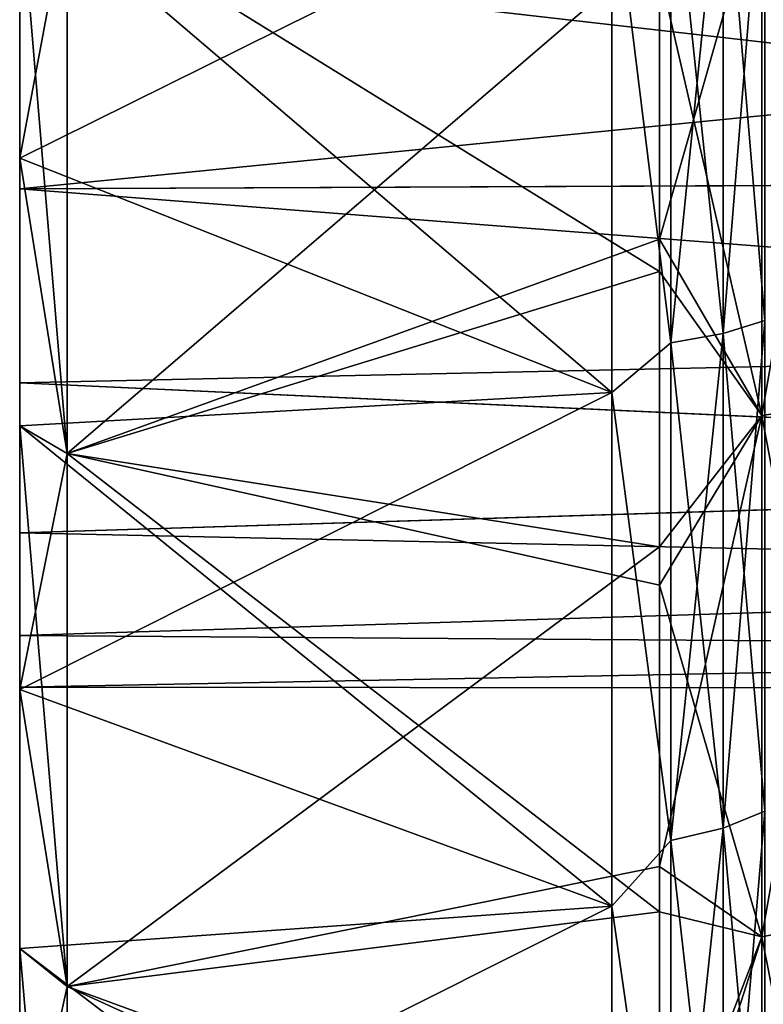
# Model space of a CAD drawing. Header units: metres. Extents: x 26 to 263, y -109 to 109.
# Tile 287 of 656: x 26.26 to 30.34, y 64.12 to 69.52. Entities that reach past the tile are written whole.
import ezdxf

# ---------------------------------------------------------------- set-up
doc = ezdxf.new("R2010")
doc.units = ezdxf.units.M
doc.layers.add('solid_500750', color=7, linetype='CONTINUOUS')

msp = doc.modelspace()

# ---------------------------------------------------------------- linework, layer by layer
at = {"layer": 'solid_500750'}
for points in [[(30.347261, 70.638443, -36.544655), (30.117727, 70.591049, -36.790558), (30.117727, 67.801262, -36.113762)], [(30.347261, 67.871811, -35.873478), (30.347261, 70.638443, -36.544655), (30.117727, 67.801262, -36.113762)], [(30.347261, 70.638443, 22.205244), (30.347261, 67.871811, 21.534067), (30.117727, 70.591049, 22.451147)], [(29.83115, 67.74987, -36.288784), (29.83115, 70.556526, -36.969673), (29.508106, 70.372307, -37.037331)], [(29.83115, 70.556526, 22.630262), (29.83115, 67.74987, 21.949373), (29.508106, 70.372299, 22.697918)], [(30.117727, 70.591049, -36.790558), (29.83115, 70.556526, -36.969673), (29.83115, 67.74987, -36.288784)], [(30.117727, 67.801262, -36.113762), (30.117727, 70.591049, -36.790558), (29.83115, 67.74987, -36.288784)], [(30.117727, 70.591049, 22.451147), (30.117727, 67.801262, 21.774351), (29.83115, 70.556526, 22.630262)], [(30.117727, 67.801262, 21.774351), (29.83115, 67.74987, 21.949373), (29.83115, 70.556526, 22.630262)], [(30.347261, 67.871811, 21.534067), (30.117727, 67.801262, 21.774351), (30.117727, 70.591049, 22.451147)], [(26.260599, 68.762077, -37.262779), (29.508106, 67.477562, -36.313782), (29.508106, 70.372307, -37.037331)], [(26.260599, 70.247757, -37.596401), (26.260599, 68.762077, -37.262779), (29.508106, 70.372307, -37.037331)], [(26.260599, 70.247757, 23.256989), (29.508106, 70.372299, 22.697918), (29.508106, 67.477623, 21.974388)], [(29.83115, 67.74987, -36.288784), (29.508106, 70.372307, -37.037331), (29.508106, 67.477562, -36.313782)], [(29.83115, 67.74987, 21.949373), (29.508106, 67.477623, 21.974388), (29.508106, 70.372299, 22.697918)], [(30.32963, 70.288116, -38.362328), (30.847132, 70.340126, -38.092484), (30.847132, 67.427711, -37.385941)], [(30.32963, 67.350288, 23.310209), (30.847132, 67.427711, 23.046528), (30.847132, 70.340126, 23.753071)], [(30.32963, 70.288116, 24.022917), (30.32963, 67.350288, 23.310209), (30.847132, 70.340126, 23.753071)], [(30.32963, 70.288116, 24.022917), (29.768578, 69.931351, 24.116037), (29.768578, 68.317673, 23.743719)], [(30.32963, 70.288116, 24.022917), (29.768578, 68.317673, 23.743719), (30.32963, 67.350288, 23.310209)], [(30.32963, 67.350288, -37.64962), (29.768578, 69.787651, -38.425854), (30.32963, 70.288116, -38.362328)], [(30.32963, 67.350288, -37.64962), (30.32963, 70.288116, -38.362328), (30.847132, 67.427711, -37.385941)], [(26.260599, 70.247757, -37.596401), (26.521072, 70.149338, -39.08239), (26.521072, 67.143692, -38.353226)], [(26.260599, 70.247757, -37.596401), (26.521072, 67.143692, -38.353226), (26.260599, 68.762077, -37.262779)], [(26.260599, 68.762077, 22.923368), (26.521072, 70.149338, 24.742977), (26.260599, 70.247757, 23.256989)], [(26.260599, 68.762077, 22.923368), (26.260599, 70.247757, 23.256989), (29.508106, 67.477623, 21.974388)], [(26.260599, 68.762077, 22.923368), (26.521072, 67.143692, 24.013817), (26.521072, 70.149338, 24.742977)], [(26.521072, 70.149338, 24.742977), (26.521072, 67.143692, 24.013817), (29.768578, 69.931351, 24.116037)], [(26.521072, 70.149338, -39.08239), (29.768578, 69.787651, -38.425854), (29.768578, 68.141159, -38.037014)], [(26.521072, 67.143692, -38.353226), (26.521072, 70.149338, -39.08239), (29.768578, 68.141159, -38.037014)], [(26.521072, 67.143692, 24.013817), (29.768578, 68.317673, 23.743719), (29.768578, 69.931351, 24.116037)], [(26.260599, 69.866676, 1.09689), (26.260599, 69.866676, -15.4363), (26.260599, 68.593781, -14.264627)], [(36.960598, 68.640549, -14.315223), (26.260599, 68.593781, -14.264627), (26.260599, 69.866676, -15.4363)], [(36.960598, 69.650757, -15.263728), (36.960598, 68.640549, -14.315223), (26.260599, 69.866676, -15.4363)], [(26.260599, 69.866676, 1.09689), (26.260599, 68.593781, -14.264627), (26.260599, 68.593781, -0.074784)], [(36.960598, 69.649773, 0.923509), (26.260599, 69.866676, 1.09689), (26.260599, 68.593781, -0.074784)], [(30.32963, 67.350288, -37.64962), (29.768578, 68.141159, -38.037014), (29.768578, 69.787651, -38.425854)], [(36.960598, 68.639832, -0.024959), (36.960598, 69.649773, 0.923509), (26.260599, 68.593781, -0.074784)], [(26.260599, 68.762077, -37.262779), (26.521072, 67.143692, -38.353226), (26.260599, 67.294563, -36.856663)], [(26.260599, 67.294563, 22.517252), (26.521072, 67.143692, 24.013817), (26.260599, 68.762077, 22.923368)], [(26.260599, 68.762077, -37.262779), (26.260599, 67.294563, -36.856663), (29.508106, 67.477562, -36.313782)], [(26.260599, 67.294563, 22.517252), (26.260599, 68.762077, 22.923368), (29.508106, 67.477623, 21.974388)], [(36.960598, 68.640549, -14.315223), (36.960598, 67.764404, -13.241706), (26.260599, 68.593781, -14.264627)], [(36.960598, 67.763893, -1.098425), (36.960598, 68.639832, -0.024959), (26.260599, 68.593781, -0.074784)], [(26.260599, 68.593781, -0.074784), (26.260599, 68.593781, -14.264627), (26.260599, 67.531067, -12.899378)], [(36.960598, 67.764404, -13.241706), (26.260599, 67.531067, -12.899378), (26.260599, 68.593781, -14.264627)], [(26.260599, 68.593781, -0.074784), (26.260599, 67.531067, -12.899378), (26.260599, 67.531067, -1.440033)], [(36.960598, 67.763893, -1.098425), (26.260599, 68.593781, -0.074784), (26.260599, 67.531067, -1.440033)], [(26.521072, 67.143692, 24.013817), (29.768578, 66.630943, 23.258354), (29.768578, 68.317673, 23.743719)], [(30.32963, 67.350288, 23.310209), (29.768578, 68.317673, 23.743719), (29.768578, 66.630943, 23.258354)], [(26.521072, 67.143692, -38.353226), (29.768578, 68.141159, -38.037014), (29.768578, 66.420174, -37.529984)], [(30.32963, 67.350288, -37.64962), (29.768578, 66.420174, -37.529984), (29.768578, 68.141159, -38.037014)], [(30.347261, 67.871811, -35.873478), (30.117727, 67.801262, -36.113762), (30.117727, 65.088432, -35.174843)], [(30.347261, 65.181511, -34.942356), (30.347261, 67.871811, -35.873478), (30.117727, 65.088432, -35.174843)], [(30.347261, 67.871811, 21.534067), (30.347261, 65.181511, 20.602943), (30.117727, 67.801262, 21.774351)], [(36.960598, 67.764404, -13.241706), (36.960598, 67.038101, -12.062846), (26.260599, 67.531067, -12.899378)], [(36.960598, 67.037598, -2.277515), (36.960598, 67.763893, -1.098425), (26.260599, 67.531067, -1.440033)], [(29.83115, 65.020638, -35.344189), (29.83115, 67.74987, -36.288784), (29.508106, 67.477562, -36.313782)], [(29.83115, 67.74987, 21.949373), (29.83115, 65.020638, 21.004778), (29.508106, 67.477623, 21.974388)], [(30.117727, 67.801262, -36.113762), (29.83115, 67.74987, -36.288784), (29.83115, 65.020638, -35.344189)], [(30.117727, 65.088432, -35.174843), (30.117727, 67.801262, -36.113762), (29.83115, 65.020638, -35.344189)], [(30.117727, 67.801262, 21.774351), (30.117727, 65.088432, 20.835434), (29.83115, 67.74987, 21.949373)], [(30.117727, 65.088432, 20.835434), (29.83115, 65.020638, 21.004778), (29.83115, 67.74987, 21.949373)], [(30.347261, 65.181511, 20.602943), (30.117727, 65.088432, 20.835434), (30.117727, 67.801262, 21.774351)], [(26.260599, 67.531067, -1.440033), (26.260599, 67.531067, -12.899378), (26.260599, 66.707558, -11.377793)], [(36.960598, 67.038101, -12.062846), (26.260599, 66.707558, -11.377793), (26.260599, 67.531067, -12.899378)], [(26.260599, 67.531067, -1.440033), (26.260599, 66.707558, -11.377793), (26.260599, 66.707558, -2.961617)], [(36.960598, 67.037598, -2.277515), (26.260599, 67.531067, -1.440033), (26.260599, 66.707558, -2.961617)], [(26.260599, 67.294563, 22.517252), (29.508106, 67.477623, 21.974388), (29.508106, 64.661758, 20.968596)], [(26.260599, 65.84874, -36.379028), (29.508106, 64.661476, -35.307888), (29.508106, 67.477562, -36.313782)], [(26.260599, 67.294563, -36.856663), (26.260599, 65.84874, -36.379028), (29.508106, 67.477562, -36.313782)], [(29.83115, 65.020638, 21.004778), (29.508106, 64.661758, 20.968596), (29.508106, 67.477623, 21.974388)], [(29.83115, 65.020638, -35.344189), (29.508106, 67.477562, -36.313782), (29.508106, 64.661476, -35.307888)], [(30.32963, 67.350288, -37.64962), (30.847132, 67.427711, -37.385941), (30.847132, 64.59565, -36.405754)], [(30.32963, 64.493515, 22.32147), (30.847132, 64.59565, 22.066341), (30.847132, 67.427711, 23.046528)], [(30.32963, 67.350288, 23.310209), (30.32963, 64.493515, 22.32147), (30.847132, 67.427711, 23.046528)], [(30.32963, 67.350288, 23.310209), (29.768578, 66.630943, 23.258354), (29.768578, 64.878777, 22.644939)], [(30.32963, 67.350288, 23.310209), (29.768578, 64.878777, 22.644939), (30.32963, 64.493515, 22.32147)], [(30.32963, 64.493515, -36.660881), (29.768578, 66.420174, -37.529984), (30.32963, 67.350288, -37.64962)], [(30.32963, 64.493515, -36.660881), (30.32963, 67.350288, -37.64962), (30.847132, 64.59565, -36.405754)], [(26.260599, 67.294563, -36.856663), (26.521072, 67.143692, -38.353226), (26.521072, 64.22097, -37.341663)], [(26.260599, 67.294563, -36.856663), (26.521072, 64.22097, -37.341663), (26.260599, 65.84874, -36.379028)], [(26.260599, 65.84874, 22.039618), (26.521072, 67.143692, 24.013817), (26.260599, 67.294563, 22.517252)], [(26.260599, 65.84874, 22.039618), (26.260599, 67.294563, 22.517252), (29.508106, 64.661758, 20.968596)], [(26.260599, 65.84874, 22.039618), (26.521072, 64.22097, 23.002253), (26.521072, 67.143692, 24.013817)], [(26.521072, 67.143692, 24.013817), (26.521072, 64.22097, 23.002253), (29.768578, 66.630943, 23.258354)], [(26.521072, 67.143692, -38.353226), (29.768578, 66.420174, -37.529984), (29.768578, 64.629623, -36.887707)], [(26.521072, 64.22097, -37.341663), (26.521072, 67.143692, -38.353226), (29.768578, 64.629623, -36.887707)], [(36.960598, 67.038101, -12.062846), (36.960598, 66.475502, -10.803561), (26.260599, 66.707558, -11.377793)], [(36.960598, 66.475105, -3.536927), (36.960598, 67.037598, -2.277515), (26.260599, 66.707558, -2.961617)], [(26.260599, 66.707558, -2.961617), (26.260599, 66.707558, -11.377793), (26.260599, 66.145737, -9.741385)], [(36.960598, 66.475502, -10.803561), (26.260599, 66.145737, -9.741385), (26.260599, 66.707558, -11.377793)], [(26.260599, 66.707558, -2.961617), (26.260599, 66.145737, -9.741385), (26.260599, 66.145737, -4.598027)], [(36.960598, 66.475105, -3.536927), (26.260599, 66.707558, -2.961617), (26.260599, 66.145737, -4.598027)], [(26.521072, 64.22097, 23.002253), (29.768578, 64.878777, 22.644939), (29.768578, 66.630943, 23.258354)], [(36.960598, 66.475502, -10.803561), (36.960598, 66.070358, -9.423619), (26.260599, 66.145737, -9.741385)], [(36.960598, 66.070175, -4.916645), (36.960598, 66.475105, -3.536927), (26.260599, 66.145737, -4.598027)], [(30.32963, 64.493515, -36.660881), (29.768578, 64.629623, -36.887707), (29.768578, 66.420174, -37.529984)], [(26.260599, 66.145737, -4.598027), (26.260599, 66.145737, -9.741385), (26.260599, 65.860931, -8.034801)], [(36.960598, 66.070358, -9.423619), (26.260599, 65.860931, -8.034801), (26.260599, 66.145737, -9.741385)], [(26.260599, 66.145737, -4.598027), (26.260599, 65.860931, -8.034801), (26.260599, 65.860931, -6.30461)], [(36.960598, 66.070175, -4.916645), (26.260599, 66.145737, -4.598027), (26.260599, 65.860931, -6.30461)], [(36.960598, 66.070358, -9.423619), (36.960598, 65.852936, -7.934206), (26.260599, 65.860931, -8.034801)], [(36.960598, 65.85289, -6.405865), (36.960598, 66.070175, -4.916645), (26.260599, 65.860931, -6.30461)], [(36.960598, 65.85289, -6.405865), (26.260599, 65.860931, -6.30461), (26.260599, 65.860931, -8.034801)], [(36.960598, 65.852936, -7.934206), (36.960598, 65.85289, -6.405865), (26.260599, 65.860931, -8.034801)], [(26.260599, 65.84874, -36.379028), (26.521072, 64.22097, -37.341663), (26.260599, 64.428093, -35.831024)], [(26.260599, 64.428093, 21.491613), (26.521072, 64.22097, 23.002253), (26.260599, 65.84874, 22.039618)], [(26.260599, 65.84874, -36.379028), (26.260599, 64.428093, -35.831024), (29.508106, 64.661476, -35.307888)], [(26.260599, 64.428093, 21.491613), (26.260599, 65.84874, 22.039618), (29.508106, 64.661758, 20.968596)], [(30.347261, 65.181511, -34.942356), (30.117727, 65.088432, -35.174843), (30.117727, 62.477142, -33.982307)], [(30.347261, 62.591896, -33.75972), (30.347261, 65.181511, -34.942356), (30.117727, 62.477142, -33.982307)], [(30.347261, 65.181511, 20.602943), (30.347261, 62.591896, 19.420307), (30.117727, 65.088432, 20.835434)], [(30.117727, 65.088432, -35.174843), (29.83115, 65.020638, -35.344189), (29.83115, 62.393559, -34.144444)], [(30.117727, 62.477142, -33.982307), (30.117727, 65.088432, -35.174843), (29.83115, 62.393559, -34.144444)], [(30.117727, 65.088432, 20.835434), (30.117727, 62.477142, 19.642897), (29.83115, 65.020638, 21.004778)], [(30.347261, 62.591896, 19.420307), (30.117727, 62.477142, 19.642897), (30.117727, 65.088432, 20.835434)], [(29.83115, 62.393559, -34.144444), (29.83115, 65.020638, -35.344189), (29.508106, 64.661476, -35.307888)], [(29.83115, 65.020638, 21.004778), (29.83115, 62.393559, 19.805031), (29.508106, 64.661758, 20.968596)], [(30.117727, 62.477142, 19.642897), (29.83115, 62.393559, 19.805031), (29.83115, 65.020638, 21.004778)], [(26.521072, 64.22097, 23.002253), (29.768578, 63.030155, 21.869383), (29.768578, 64.878777, 22.644939)], [(30.32963, 64.493515, 22.32147), (29.768578, 64.878777, 22.644939), (29.768578, 63.030155, 21.869383)], [(26.260599, 64.428093, 21.491613), (29.508106, 64.661758, 20.968596), (29.508106, 61.955704, 19.690186)], [(26.260599, 63.036049, -35.213974), (29.508106, 61.954414, -34.028908), (29.508106, 64.661476, -35.307888)], [(26.260599, 64.428093, -35.831024), (26.260599, 63.036049, -35.213974), (29.508106, 64.661476, -35.307888)], [(26.521072, 64.22097, -37.341663), (29.768578, 64.629623, -36.887707), (29.768578, 62.738304, -36.073647)], [(29.83115, 62.393559, 19.805031), (29.508106, 61.955704, 19.690186), (29.508106, 64.661758, 20.968596)], [(29.83115, 62.393559, -34.144444), (29.508106, 64.661476, -35.307888), (29.508106, 61.954414, -34.028908)], [(30.32963, 64.493515, -36.660881), (29.768578, 62.738304, -36.073647), (29.768578, 64.629623, -36.887707)], [(30.32963, 64.493515, -36.660881), (30.847132, 64.59565, -36.405754), (30.847132, 61.869587, -35.160801)], [(30.32963, 61.74366, 21.065653), (30.847132, 61.869587, 20.82139), (30.847132, 64.59565, 22.066341)], [(30.32963, 64.493515, 22.32147), (30.32963, 61.74366, 21.065653), (30.847132, 64.59565, 22.066341)], [(30.32963, 64.493515, 22.32147), (29.768578, 63.030155, 21.869383), (30.32963, 61.74366, 21.065653)], [(30.32963, 61.74366, -35.405064), (29.768578, 62.738304, -36.073647), (30.32963, 64.493515, -36.660881)], [(30.32963, 61.74366, -35.405064), (30.32963, 64.493515, -36.660881), (30.847132, 61.869587, -35.160801)], [(26.260599, 64.428093, -35.831024), (26.521072, 64.22097, -37.341663), (26.521072, 61.407639, -36.056858)], [(26.260599, 64.428093, -35.831024), (26.521072, 61.407639, -36.056858), (26.260599, 63.036049, -35.213974)], [(26.260599, 63.036049, 20.874563), (26.521072, 64.22097, 23.002253), (26.260599, 64.428093, 21.491613)], [(26.260599, 63.036049, 20.874563), (26.260599, 64.428093, 21.491613), (29.508106, 61.955704, 19.690186)], [(26.260599, 63.036049, 20.874563), (26.521072, 61.407639, 21.717447), (26.521072, 64.22097, 23.002253)], [(26.521072, 64.22097, 23.002253), (26.521072, 61.407639, 21.717447), (29.768578, 63.030155, 21.869383)], [(26.521072, 61.407639, -36.056858), (26.521072, 64.22097, -37.341663), (29.768578, 62.738304, -36.073647)]]:
    msp.add_3dface(points, dxfattribs=at)

doc.saveas('drawing.dxf')
